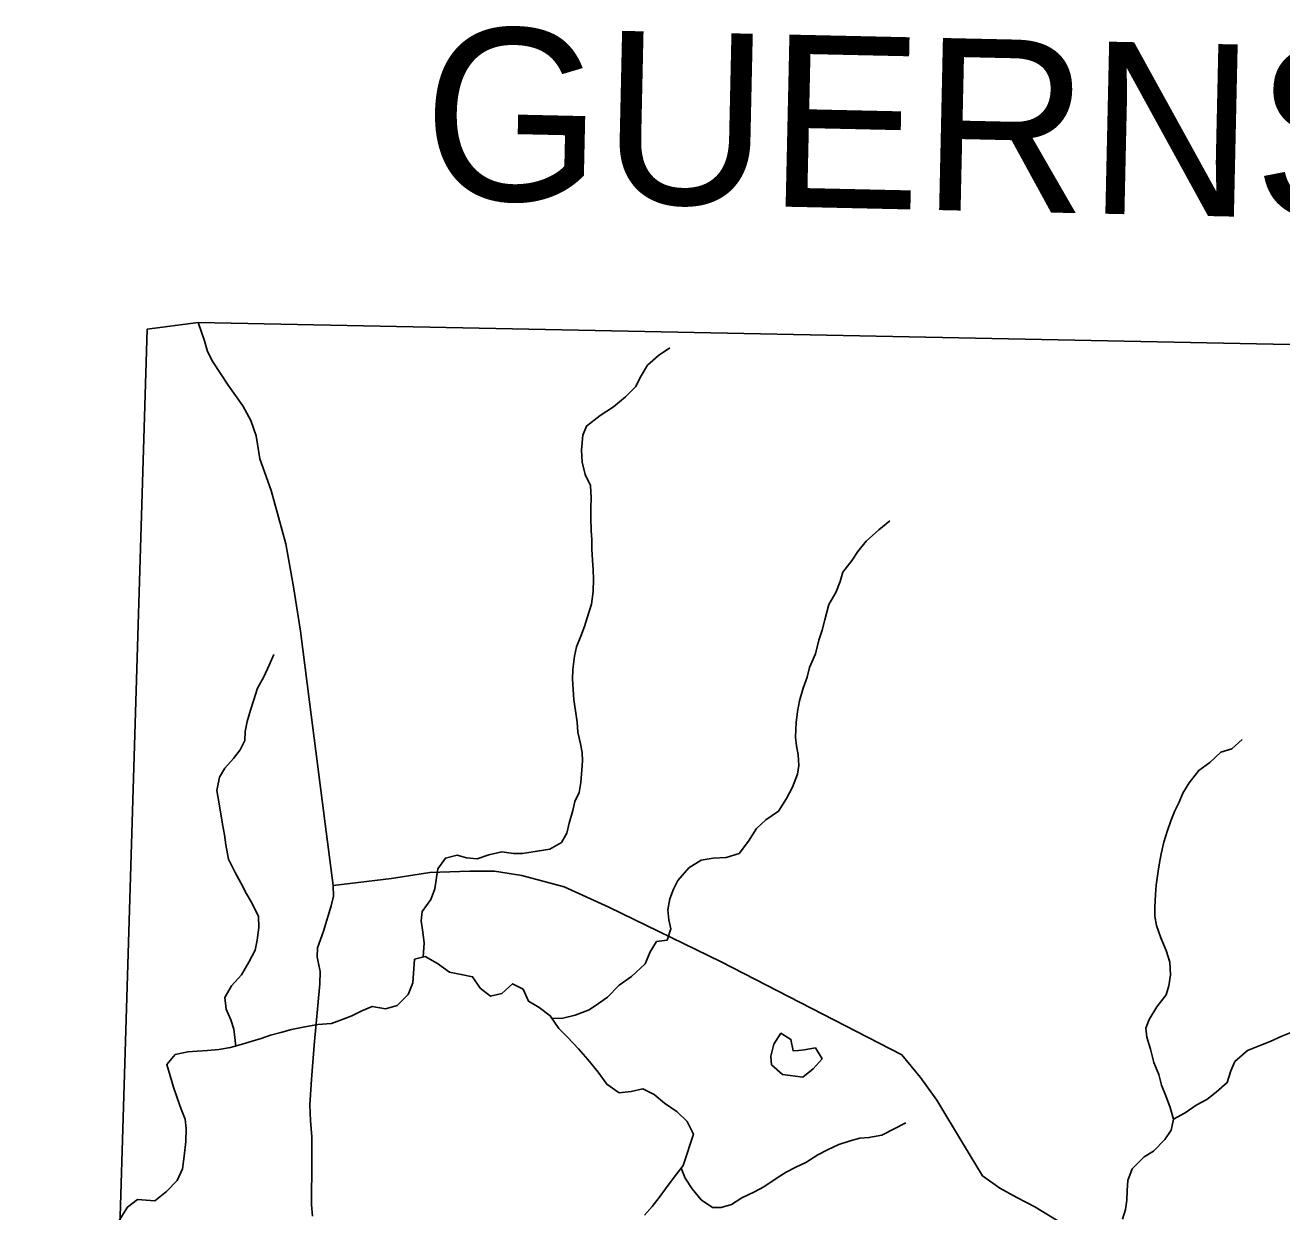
# Model space of a CAD drawing. Extents: x 2043100 to 2470832, y 443715 to 810583.
# Drawn here: x 2258688 to 2265988, y 697100 to 703993 of the extents above; entities that cross this region are included whole.
import ezdxf

# ---------------------------------------------------------------- set-up
doc = ezdxf.new("R2010")
doc.units = 0
for name, color, linetype in [('GM_X_Adjacent_County', 7, 'Continuous'), ('GM_X_Adjacent_County_Text', 7, 'Continuous'), ('GM_X_County', 7, 'Continuous'), ('GM_X_Minor_Lake', 7, 'Continuous'), ('GM_X_Minor_River', 7, 'Continuous'), ('GM_X_State_Route', 7, 'Continuous'), ('GM_X_Township', 7, 'Continuous')]:
    doc.layers.add(name, color=color, linetype=linetype)

msp = doc.modelspace()

# ---------------------------------------------------------------- linework, layer by layer
at = {"layer": 'GM_X_Adjacent_County'}
msp.add_lwpolyline([(2279304.5, 701804.9), (2274522.5, 701941.2), (2268357.3, 702066.2), (2267452.6, 702101.9), (2266417.8, 702130.8), (2259694.1, 702265.8), (2259396.3, 702226.6), (2259200.1, 695737.1), (2259077.8, 691690.4), (2257335.7, 691739.3)], dxfattribs=at)
at = {"layer": 'GM_X_County'}
msp.add_lwpolyline([(2257335.7, 691739.3), (2259077.8, 691690.4), (2259200.1, 695737.1), (2259396.3, 702226.6), (2259694.1, 702265.8), (2266417.8, 702130.8), (2267452.6, 702101.9), (2268357.3, 702066.2), (2274522.5, 701941.2), (2279304.5, 701804.9)], dxfattribs=at)
at = {"layer": 'GM_X_Minor_Lake'}
for points in [[(2263180.3, 698037.9), (2263149.2, 698035.8), (2263136.9, 698101.8), (2263078.7, 698137.5), (2263037, 698073.2), (2263019.4, 698004.9), (2263023.7, 697954.9), (2263088, 697897.2), (2263206, 697881.9)], [(2263206, 697881.9), (2263265.8, 697930.3), (2263317.4, 697988.7), (2263279.1, 698052.6), (2263213.2, 698040.2), (2263180.3, 698037.9)]]:
    msp.add_lwpolyline(points, dxfattribs=at)
at = {"layer": 'GM_X_Minor_River'}
for points in [[(2261000.3, 698580.5), (2261006.3, 698659.9), (2260998, 698723.9), (2260989.6, 698790), (2260995.3, 698844.1), (2261044.9, 698914.5), (2261068.6, 698976.7), (2261078.2, 699042.9), (2261086, 699093), (2261129.6, 699155.4), (2261197.5, 699171.8), (2261251.6, 699156.1), (2261313.6, 699150.4), (2261381.5, 699172.9), (2261457.3, 699191.4), (2261525.4, 699181.8), (2261577.4, 699182.1), (2261663.3, 699194.6), (2261735.2, 699207.1), (2261803, 699245.5), (2261834.7, 699299.8), (2261848.3, 699358), (2261869.9, 699432.2), (2261881.6, 699484.4), (2261907.3, 699536.6), (2261917, 699594.8), (2261922.6, 699666.9), (2261926.3, 699719), (2261924.1, 699769.1), (2261913.8, 699819.1), (2261899.4, 699887.1), (2261895.1, 699945.2), (2261884.8, 700011.2), (2261876.4, 700073.3), (2261867.8, 700193.4), (2261869.5, 700249.5), (2261879, 700327.7), (2261890.7, 700381.9), (2261916.4, 700444.1), (2261938.1, 700500.3), (2261953.8, 700550.5), (2261977.4, 700630.8), (2261987, 700702.9), (2261990.6, 700775.1), (2261988.3, 700829.2), (2261984, 700885.2), (2261979.6, 700949.3), (2261979.3, 701005.4), (2261977, 701055.5), (2261974.6, 701131.6), (2261974.3, 701189.7), (2261976, 701247.8), (2261971.6, 701319.9), (2261941.2, 701383.8), (2261922.9, 701453.8), (2261920.5, 701523.9), (2261928, 701612.1), (2261949.7, 701664.3), (2262029.3, 701724.9), (2262105, 701775.5), (2262174.7, 701834), (2262234.4, 701892.4), (2262266, 701956.7), (2262303.7, 702019.1), (2262367.3, 702073.5), (2262433.1, 702118)], [(2261749.7, 698223), (2261812.5, 698226), (2261882.4, 698242.5), (2261964.2, 698273), (2262018, 698309.4), (2262071.8, 698347.8), (2262139.4, 698416.3), (2262211.1, 698466.8), (2262290.7, 698541.4), (2262318.3, 698609.6), (2262356, 698670), (2262417.9, 698678.3), (2262439.5, 698744.6), (2262427.3, 698796.6), (2262420.9, 698854.6), (2262432.6, 698918.8), (2262454.3, 698975), (2262480, 699025.2), (2262543.6, 699097.7), (2262615.3, 699142.2), (2262685.2, 699154.7), (2262761.2, 699159.2), (2262835.1, 699181.6), (2262890.7, 699254.1), (2262936.3, 699326.5), (2262990, 699376.9), (2263063.7, 699427.4), (2263111.3, 699501.8), (2263144.9, 699566.1), (2263174.5, 699642.4), (2263182.2, 699692.5), (2263177.9, 699754.6), (2263169.6, 699806.6), (2263163.3, 699856.7), (2263166.8, 699942.8), (2263174.5, 700007), (2263186.1, 700069.1), (2263207.7, 700141.4), (2263231.4, 700205.6), (2263245.1, 700261.8), (2263278.6, 700342.1), (2263298.2, 700420.4), (2263317.9, 700478.6), (2263333.5, 700538.8), (2263357.1, 700627.1), (2263396.7, 700697.4), (2263422.3, 700761.7), (2263438, 700815.9), (2263491.6, 700886.3), (2263525.3, 700936.6), (2263573, 700995), (2263646.6, 701061.5), (2263710.3, 701114)], [(2259911.2, 698063.1), (2259901.3, 698160.5), (2259883, 698214.5), (2259856.7, 698276.5), (2259848.3, 698344.5), (2259886, 698412.8), (2259945.6, 698477.3), (2259987.2, 698549.6), (2260024.8, 698620), (2260036.5, 698678.1), (2260046.1, 698752.3), (2260043.7, 698816.4), (2260005.3, 698894.3), (2259975, 698948.2), (2259942.7, 699008.1), (2259908.4, 699072), (2259870, 699147.8), (2259853.5, 699231.9), (2259847.2, 699289.9), (2259834.9, 699351.9), (2259814.2, 699482), (2259801.8, 699548.1), (2259817.4, 699624.3), (2259849.1, 699676.5), (2259898.8, 699732.9), (2259936.5, 699783.2), (2259964.2, 699837.5), (2259965.9, 699889.6), (2259977.6, 699947.7), (2259997.2, 700013.9), (2260014.9, 700068.1), (2260038.5, 700142.4), (2260074.1, 700208.7), (2260105.8, 700275), (2260133.4, 700337.3)], [(2265062.1, 697057.9), (2265079.8, 697114.1), (2265087.5, 697168.2), (2265089.2, 697224.3), (2265092.9, 697282.4), (2265118.5, 697350.7), (2265188.2, 697419.2), (2265242, 697451.6), (2265307.6, 697520.1), (2265345.3, 697574.4), (2265358.9, 697638.6), (2265338.6, 697706.5), (2265314.2, 697774.5), (2265289.9, 697836.4), (2265273.5, 697898.4), (2265245.2, 697968.4), (2265224.7, 698044.3), (2265204.4, 698114.3), (2265198.1, 698166.4), (2265217.8, 698216.6), (2265261.4, 698290.9), (2265317, 698361.4), (2265330.7, 698413.5), (2265340.4, 698477.7), (2265338, 698549.8), (2265315.6, 698617.8), (2265285.2, 698691.7), (2265260.8, 698763.7), (2265250.5, 698817.7), (2265250.3, 698869.8), (2265253.9, 698943.9), (2265257.6, 698998), (2265269.1, 699078.2), (2265276.8, 699128.3), (2265286.6, 699180.4), (2265302.2, 699246.6), (2265321.8, 699308.8), (2265343.5, 699371.1), (2265367.2, 699429.3), (2265390.9, 699479.5), (2265412.6, 699531.8), (2265450.3, 699592.1), (2265505.9, 699664.5), (2265569.6, 699711), (2265633.3, 699769.4), (2265697.1, 699789.9), (2265756.8, 699844.3)], [(2259230, 697044.4), (2259283.1, 697127.4), (2259340.8, 697171.8), (2259440.8, 697164.4), (2259508.5, 697218.8), (2259572.2, 697281.3), (2259601.8, 697349.6), (2259611.4, 697423.8), (2259620.9, 697507.9), (2259624.5, 697584.1), (2259618.2, 697638.1), (2259593.9, 697696), (2259571.6, 697762), (2259549.2, 697824), (2259530.9, 697890), (2259510.5, 697955.9), (2259560.2, 698014.3), (2259634.1, 698028.8), (2259688.1, 698033.1), (2259748, 698037.5), (2259814, 698043.9), (2259881.9, 698054.3), (2259949.8, 698074.7), (2260007.7, 698091.1), (2260059.6, 698107.4), (2260113.5, 698125.8), (2260173.3, 698142.1), (2260235.2, 698158.5), (2260313.1, 698175), (2260389.1, 698187.5), (2260467, 698193.9), (2260534.8, 698218.4), (2260586.7, 698238.7), (2260644.6, 698267.1), (2260704.4, 698293.5), (2260780.5, 698279.9), (2260848.3, 698298.4), (2260914, 698362.9), (2260939.6, 698431.1), (2260950.8, 698567.4), (2261012.7, 698583.8), (2261083, 698542.1), (2261153.2, 698492.5), (2261221.3, 698478.9), (2261287.3, 698465.2), (2261331.7, 698399.4), (2261391.9, 698353.7), (2261457.8, 698368.1), (2261519.5, 698424.6), (2261581.6, 698392.9), (2261612, 698323), (2261674.2, 698287.3), (2261738.4, 698239.6), (2261788.8, 698165.8), (2261839.1, 698114), (2261903.4, 698046.3), (2261955.8, 697984.5), (2262016.2, 697910.8), (2262066.5, 697841), (2262138.8, 697791.3), (2262208.7, 697799.8), (2262276.6, 697814.2), (2262342.8, 697782.5), (2262403, 697730.8), (2262475.3, 697681.2), (2262533.6, 697625.5), (2262570, 697551.6), (2262550.3, 697493.4), (2262534.6, 697439.2), (2262511, 697368.9), (2262453.4, 697294.5), (2262407.7, 697234.1), (2262372, 697183.8), (2262330.3, 697131.5), (2262286.6, 697081.2)], [(2265358.9, 697638.6), (2265426.7, 697675), (2265490.5, 697719.5), (2265552.3, 697751.9), (2265606, 697794.3), (2265669.7, 697850.8), (2265691.3, 697919), (2265715, 697973.2), (2265788.7, 698037.8), (2265866.5, 698068.3), (2265920.4, 698088.7), (2265988.2, 698121.1), (2266056, 698147.5)], [(2262498.7, 697353.1), (2262521.4, 697294.9), (2262563.7, 697233.1), (2262616, 697169.3), (2262680.2, 697125.6), (2262732.2, 697125.9), (2262792.1, 697142.3), (2262851.9, 697180.7), (2262925.7, 697217.2), (2262979.5, 697245.6), (2263057.2, 697298.1), (2263109, 697330.5), (2263164.9, 697358.9), (2263222.7, 697387.2), (2263292.5, 697431.7), (2263348.3, 697460.1), (2263414.1, 697490.6), (2263480, 697513), (2263535.9, 697527.3), (2263589.9, 697531.7), (2263663.8, 697546.2), (2263803.3, 697617.1)]]:
    msp.add_lwpolyline(points, dxfattribs=at)
at = {"layer": 'GM_X_State_Route'}
for points in [[(2260477.6, 698995.4), (2260431, 699353.5), (2260340.1, 700063.3), (2260287.6, 700472.4), (2260247.3, 700731), (2260202.9, 700979.7), (2260116.4, 701290.5), (2260052.1, 701474.9), (2260030.2, 701608.4), (2259998.7, 701696.1), (2259953.5, 701782.5), (2259867.1, 701901.8), (2259778, 702037.5), (2259747.8, 702097.9), (2259730, 702159.6), (2259694.1, 702265.8)], [(2264736.7, 697016.6), (2264554.2, 697128.7), (2264447.9, 697182.7), (2264349.6, 697236.7), (2264249.3, 697308.7), (2264138.9, 697491.1), (2263984.3, 697749.6), (2263890, 697879.8), (2263781.6, 698012), (2262730.8, 698552.1), (2262079.1, 698870.2), (2261818.4, 698988.2), (2261573.8, 699054.1), (2261415.4, 699079.9), (2261271.1, 699079.8), (2261038.6, 699071.4), (2260816.1, 699037.1), (2260477.6, 698995.4)], [(2260357.1, 697074.3), (2260352, 697140.5), (2260353.3, 697399), (2260353.1, 697537.2), (2260346.3, 697629.5), (2260341.5, 697721.7), (2260351.4, 697867.9), (2260368, 698068.1), (2260400.6, 698424.4), (2260401.6, 698496.5), (2260392.2, 698542.7), (2260384.6, 698580.9), (2260387.3, 698633), (2260420.6, 698730.8), (2260466.6, 698878.5), (2260479.3, 698934.4), (2260477.6, 698995.4)]]:
    msp.add_lwpolyline(points, dxfattribs=at)
at = {"layer": 'GM_X_Township'}
msp.add_lwpolyline([(2286380.6, 691321.2), (2276849.9, 691444), (2274137.9, 691479), (2272742.6, 691497), (2266028.8, 691606.1), (2265625, 691610.1), (2264826.1, 691636.2), (2264208.8, 691639.2), (2264160.5, 691637.7), (2260528, 691671), (2259077.8, 691690.4), (2259200.1, 695737.1), (2259396.3, 702226.6), (2259694.1, 702265.8), (2266417.8, 702130.8), (2267452.6, 702101.9), (2268357.3, 702066.2), (2274522.5, 701941.2), (2279304.5, 701804.9)], dxfattribs=at)

# ---------------------------------------------------------------- texts
at = {"layer": 'GM_X_Adjacent_County_Text'}
msp.add_text('GUERNSEY COUNTY', height=1000, rotation=358.733, dxfattribs=at).set_placement((2260990.6, 702985.5))

doc.saveas('drawing.dxf')
